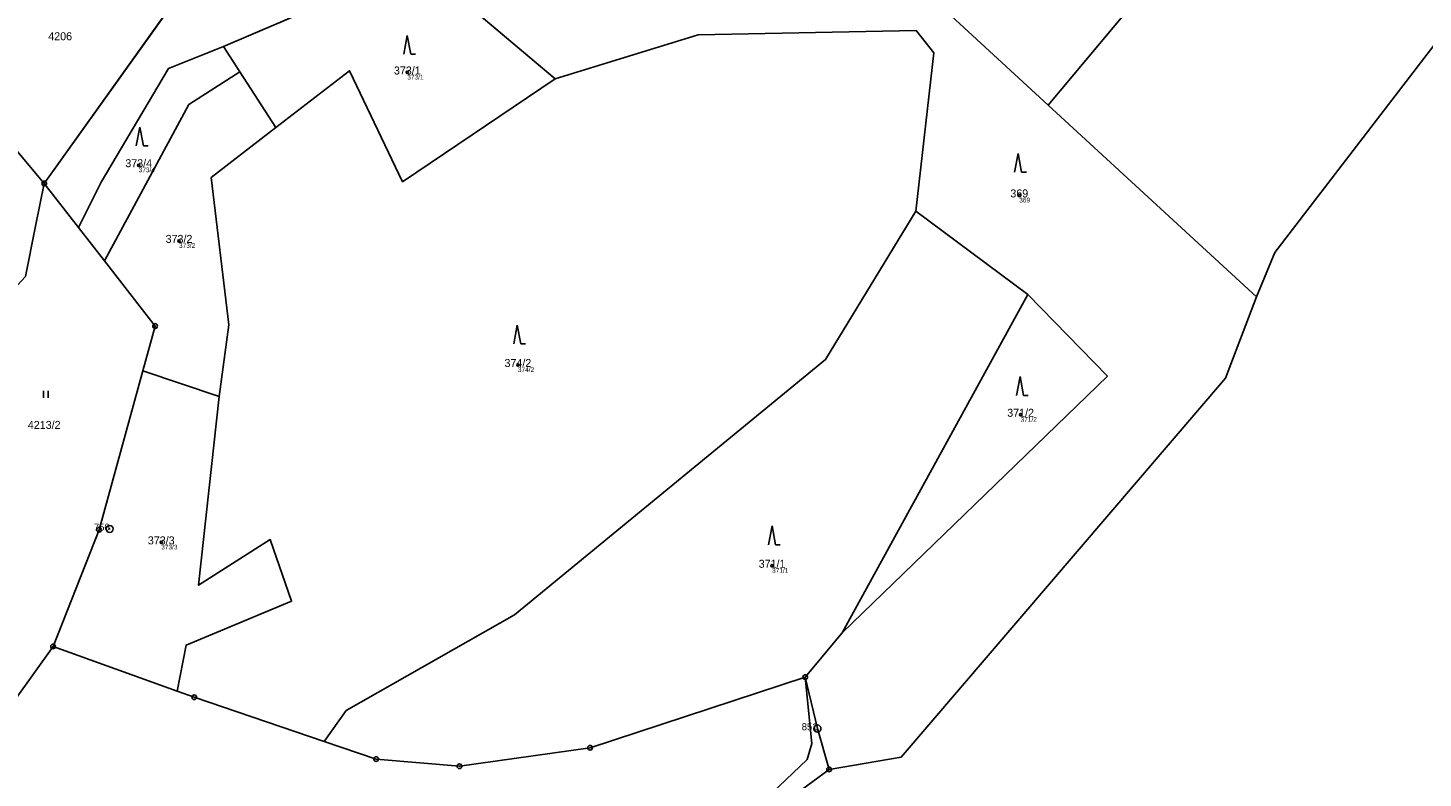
# Model space of a CAD drawing. Extents: x -644096 to -634268, y -1141430 to -1133463.
# Drawn here: x -640189.5 to -639893.1, y -1135908.9 to -1135749.6 of the extents above; entities that cross this region are included whole.
import ezdxf

# ---------------------------------------------------------------- set-up
doc = ezdxf.new("R2010")
doc.units = 0
for name, color, linetype in [('_CIVIL_CONSTRUCTION', 7, 'Continuous'), ('Definiční body', 7, 'Continuous'), ('Polygon ku', 7, 'Continuous'), ('Polygon parcely', 7, 'Continuous'), ('spodek_zarez', 7, 'Continuous'), ('svrsek_osa_sjezdy', 7, 'Continuous'), ('svrsek_osa_VRT', 7, 'Continuous'), ('terminal_VRT', 7, 'Continuous')]:
    doc.layers.add(name, color=color, linetype=linetype)

msp = doc.modelspace()

# ---------------------------------------------------------------- linework, layer by layer
at = {"layer": '_CIVIL_CONSTRUCTION'}
for centre, radius in [((-640186.01, -1135782.63), 0.5), ((-640186.01, -1135782.63), 0.5), ((-640186.01, -1135782.63), 0.0303), ((-640186.01, -1135782.63), 0.0303), ((-640162.46, -1135812.92), 0.5), ((-640162.46, -1135812.92), 0.5), ((-640162.46, -1135812.92), 0.0303), ((-640162.46, -1135812.92), 0.0303), ((-640174.36, -1135856.21), 0.5), ((-640174.36, -1135856.21), 0.5), ((-640174.36, -1135856.21), 0.0303), ((-640174.36, -1135856.21), 0.0303), ((-640172.12, -1135856.02), 0.75), ((-640172.12, -1135856.02), 0.03), ((-640184.14, -1135880.97), 0.5), ((-640184.14, -1135880.97), 0.5), ((-640184.14, -1135880.97), 0.0303), ((-640184.14, -1135880.97), 0.0303), ((-640024.38, -1135887.5), 0.5), ((-640024.38, -1135887.5), 0.5), ((-640024.38, -1135887.5), 0.0303), ((-640024.38, -1135887.5), 0.0303), ((-640154.14, -1135891.78), 0.5), ((-640154.14, -1135891.78), 0.5), ((-640154.14, -1135891.78), 0.0303), ((-640154.14, -1135891.78), 0.0303), ((-640021.78, -1135898.41), 0.75), ((-640021.78, -1135898.41), 0.03), ((-640070.07, -1135902.49), 0.5), ((-640070.07, -1135902.49), 0.5), ((-640070.07, -1135902.49), 0.0303), ((-640070.07, -1135902.49), 0.0303), ((-640115.54, -1135904.91), 0.5), ((-640115.54, -1135904.91), 0.5), ((-640115.54, -1135904.91), 0.0303), ((-640115.54, -1135904.91), 0.0303), ((-640097.83, -1135906.42), 0.5), ((-640097.83, -1135906.42), 0.5), ((-640097.83, -1135906.42), 0.0303), ((-640097.83, -1135906.42), 0.0303), ((-640019.31, -1135907.1), 0.5), ((-640019.31, -1135907.1), 0.5), ((-640019.31, -1135907.1), 0.0303), ((-640019.31, -1135907.1), 0.0303)]:
    msp.add_circle(centre, radius, dxfattribs=at)
at = {"layer": 'Definiční body'}
for centre in [(-640108.9, -1135759.07), (-640165.95, -1135778.77), (-639978.92, -1135785.19), (-640157.39, -1135794.84), (-640085.41, -1135821.2), (-639978.63, -1135831.77), (-640161.17, -1135858.88), (-640031.42, -1135863.84)]:
    msp.add_circle(centre, 0.25, dxfattribs=at)
at = {"layer": 'Polygon ku'}
msp.add_lwpolyline([(-640150.15, -1135732.44), (-640186.01, -1135782.63), (-640178.73, -1135791.99), (-640173.21, -1135799.09), (-640162.46, -1135812.92), (-640165.07, -1135822.43), (-640174.36, -1135856.21), (-640184.14, -1135880.97), (-640157.78, -1135890.47), (-640154.14, -1135891.78), (-640126.59, -1135901.15), (-640115.54, -1135904.91), (-640097.83, -1135906.42), (-640070.07, -1135902.49), (-640024.38, -1135887.5), (-640021.78, -1135898.41), (-640019.31, -1135907.1), (-640036.65, -1135919.83)], dxfattribs=at)
at = {"layer": 'Polygon parcely'}
for points in [[(-640029.05, -1135720.1), (-639994.23, -1135746.26), (-639972.75, -1135766.02), (-639949.08, -1135737.66), (-639982.82, -1135710.31), (-639918.09, -1135624.38), (-639897.04, -1135604.54), (-639930.3, -1135599.43), (-639964.42, -1135612.22), (-639980.69, -1135628.83), (-639993, -1135647.36), (-640010.94, -1135666.6), (-640048.3, -1135695.59)], [(-639924.63, -1135797.28), (-639874.21, -1135731.59), (-639810.43, -1135656.74), (-639831.93, -1135635.07), (-639868.46, -1135616.89), (-639900.67, -1135662.12), (-639915.6, -1135691.73), (-639914.9, -1135705.31), (-639933, -1135710.85), (-639949.08, -1135737.66), (-639972.75, -1135766.02), (-639928.51, -1135806.72)], [(-640036.65, -1135919.83), (-640051.43, -1135936.09), (-640011.39, -1135934.6), (-639999.75, -1135933.24), (-639987.27, -1135930.53), (-639967.01, -1135919.33), (-639934.54, -1135911.37), (-639788.31, -1135915.37), (-639743.86, -1135869.36), (-639713.15, -1135898.41), (-639642.47, -1135778.21), (-639659.03, -1135762.72), (-639735.18, -1135708.71), (-639783.42, -1135679.01), (-639810.43, -1135656.74), (-639874.21, -1135731.59), (-639924.63, -1135797.28), (-639928.51, -1135806.72), (-639935.08, -1135824.02), (-640004.02, -1135904.49), (-640019.31, -1135907.1)], [(-639935.08, -1135824.02), (-639928.51, -1135806.72), (-639972.75, -1135766.02), (-639994.23, -1135746.26), (-640029.05, -1135720.1), (-640048.3, -1135695.59), (-640070.47, -1135701.28), (-640112.34, -1135730.99), (-640106.6, -1135735.84), (-640077.51, -1135760.39), (-640047.15, -1135751.1), (-640000.83, -1135750.18), (-639997.07, -1135754.93), (-640000.89, -1135788.54), (-639977.08, -1135806.2), (-639960.18, -1135823.59), (-640016.5, -1135878.1), (-640024.38, -1135887.5), (-640021.78, -1135898.41), (-640019.31, -1135907.1), (-640004.02, -1135904.49)], [(-640118.89, -1135727.22), (-640121.82, -1135725.53), (-640139.26, -1135715.47), (-640146.68, -1135726.71), (-640147.93, -1135729), (-640150.15, -1135732.44), (-640186.01, -1135782.63), (-640178.73, -1135791.99), (-640173.95, -1135782.38), (-640159.64, -1135758.22), (-640147.92, -1135753.58), (-640106.6, -1135735.84), (-640112.34, -1135730.99)], [(-640136.84, -1135770.76), (-640121.16, -1135758.69), (-640109.9, -1135782.28), (-640077.51, -1135760.39), (-640106.6, -1135735.84), (-640147.92, -1135753.58), (-640144.48, -1135758.91)], [(-640154.14, -1135891.78), (-640126.59, -1135901.15), (-640121.91, -1135894.6), (-640086.14, -1135874.26), (-640020.06, -1135820.06), (-640000.89, -1135788.54), (-639997.07, -1135754.93), (-640000.83, -1135750.18), (-640047.15, -1135751.1), (-640077.51, -1135760.39), (-640109.9, -1135782.28), (-640121.16, -1135758.69), (-640136.84, -1135770.76), (-640150.58, -1135781.39), (-640146.81, -1135812.7), (-640148.87, -1135827.92), (-640153.22, -1135867.97), (-640138, -1135858.27), (-640133.46, -1135871.38), (-640155.88, -1135880.7), (-640157.78, -1135890.47)], [(-640173.95, -1135782.38), (-640178.73, -1135791.99), (-640173.21, -1135799.09), (-640155.3, -1135765.9), (-640144.48, -1135758.91), (-640147.92, -1135753.58), (-640159.64, -1135758.22)], [(-640155.3, -1135765.9), (-640173.21, -1135799.09), (-640162.46, -1135812.92), (-640165.07, -1135822.43), (-640148.87, -1135827.92), (-640146.81, -1135812.7), (-640150.58, -1135781.39), (-640136.84, -1135770.76), (-640144.48, -1135758.91)], [(-640086.14, -1135874.26), (-640121.91, -1135894.6), (-640126.59, -1135901.15), (-640115.54, -1135904.91), (-640097.83, -1135906.42), (-640070.07, -1135902.49), (-640024.38, -1135887.5), (-640016.5, -1135878.1), (-639977.08, -1135806.2), (-640000.89, -1135788.54), (-640020.06, -1135820.06)], [(-640016.5, -1135878.1), (-639960.18, -1135823.59), (-639977.08, -1135806.2)], [(-640138, -1135858.27), (-640153.22, -1135867.97), (-640148.87, -1135827.92), (-640165.07, -1135822.43), (-640174.36, -1135856.21), (-640184.14, -1135880.97), (-640157.78, -1135890.47), (-640155.88, -1135880.7), (-640133.46, -1135871.38)]]:
    msp.add_lwpolyline(points, close=True, dxfattribs=at)
at = {"layer": 'spodek_zarez'}
msp.add_circle((-638683.07, -1137056.85), 1378.08, dxfattribs=at)
at = {"layer": 'svrsek_osa_sjezdy'}
for p, q in [((-640108.9, -1135751.19), (-640109.65, -1135755.19)), ((-640108.15, -1135755.19), (-640108.9, -1135751.19)), ((-640108.15, -1135755.19), (-640107.15, -1135755.19)), ((-640165.71, -1135770.66), (-640166.46, -1135774.66)), ((-640164.96, -1135774.66), (-640165.71, -1135770.66)), ((-640164.96, -1135774.66), (-640163.96, -1135774.66)), ((-639979.16, -1135776.27), (-639979.91, -1135780.27)), ((-639978.41, -1135780.27), (-639979.16, -1135776.27)), ((-639978.41, -1135780.27), (-639977.41, -1135780.27)), ((-640085.53, -1135812.74), (-640086.28, -1135816.74)), ((-640084.78, -1135816.74), (-640085.53, -1135812.74)), ((-640084.78, -1135816.74), (-640083.78, -1135816.74)), ((-639978.74, -1135823.67), (-639979.49, -1135827.67)), ((-639977.99, -1135827.67), (-639978.74, -1135823.67)), ((-640186.2, -1135828.16), (-640186.2, -1135826.66)), ((-640185.2, -1135828.16), (-640185.2, -1135826.66)), ((-639977.99, -1135827.67), (-639976.99, -1135827.67)), ((-640031.42, -1135855.38), (-640032.17, -1135859.38)), ((-640030.67, -1135859.38), (-640031.42, -1135855.38)), ((-640030.67, -1135859.38), (-640029.67, -1135859.38))]:
    msp.add_line(p, q, dxfattribs=at)
at = {"layer": 'terminal_VRT'}
for p, q in [((-640150.15, -1135732.44), (-640186.01, -1135782.63)), ((-640150.15, -1135732.44), (-640186.01, -1135782.63)), ((-640106.6, -1135735.84), (-640147.92, -1135753.58)), ((-640106.6, -1135735.84), (-640077.51, -1135760.39)), ((-639972.75, -1135766.02), (-639949.08, -1135737.66)), ((-640221.1, -1135740.85), (-640186.01, -1135782.63)), ((-640147.92, -1135753.58), (-640144.48, -1135758.91)), ((-640144.48, -1135758.91), (-640136.84, -1135770.76)), ((-639928.51, -1135806.72), (-639972.75, -1135766.02)), ((-640186.01, -1135782.63), (-640178.73, -1135791.99)), ((-640186.01, -1135782.63), (-640178.73, -1135791.99)), ((-640000.89, -1135788.54), (-639977.08, -1135806.2)), ((-640178.73, -1135791.99), (-640173.21, -1135799.09)), ((-640178.73, -1135791.99), (-640173.21, -1135799.09)), ((-640016.5, -1135878.1), (-639977.08, -1135806.2)), ((-640165.07, -1135822.43), (-640174.36, -1135856.21)), ((-640165.07, -1135822.43), (-640174.36, -1135856.21)), ((-640165.07, -1135822.43), (-640148.87, -1135827.92)), ((-640174.36, -1135856.21), (-640184.14, -1135880.97)), ((-640174.36, -1135856.21), (-640184.14, -1135880.97)), ((-640016.5, -1135878.1), (-640024.38, -1135887.5)), ((-640184.14, -1135880.97), (-640192.36, -1135892.49)), ((-640184.14, -1135880.97), (-640157.78, -1135890.47)), ((-640184.14, -1135880.97), (-640157.78, -1135890.47)), ((-640070.07, -1135902.49), (-640024.38, -1135887.5)), ((-640070.07, -1135902.49), (-640024.38, -1135887.5)), ((-640157.78, -1135890.47), (-640154.14, -1135891.78)), ((-640157.78, -1135890.47), (-640154.14, -1135891.78)), ((-640154.14, -1135891.78), (-640126.59, -1135901.15)), ((-640154.14, -1135891.78), (-640126.59, -1135901.15)), ((-640126.59, -1135901.15), (-640115.54, -1135904.91)), ((-640126.59, -1135901.15), (-640115.54, -1135904.91))]:
    msp.add_line(p, q, dxfattribs=at)
for points in [[(-639928.51, -1135806.72), (-639924.63, -1135797.28), (-639874.21, -1135731.59), (-639810.43, -1135656.74)], [(-640048.3, -1135695.59), (-640029.05, -1135720.1), (-639994.23, -1135746.26), (-639972.75, -1135766.02)], [(-640077.51, -1135760.39), (-640047.15, -1135751.1), (-640000.83, -1135750.18), (-639997.07, -1135754.93), (-640000.89, -1135788.54)], [(-640147.92, -1135753.58), (-640159.64, -1135758.22), (-640173.95, -1135782.38), (-640178.73, -1135791.99)], [(-640144.48, -1135758.91), (-640155.3, -1135765.9), (-640173.21, -1135799.09)], [(-640136.84, -1135770.76), (-640121.16, -1135758.69), (-640109.9, -1135782.28), (-640077.51, -1135760.39)], [(-640148.87, -1135827.92), (-640146.81, -1135812.7), (-640150.58, -1135781.39), (-640136.84, -1135770.76)], [(-640217.26, -1135822.91), (-640215.65, -1135822.06), (-640198.37, -1135811.37), (-640190.02, -1135802.4), (-640187.85, -1135791.68), (-640186.01, -1135782.63)], [(-640000.89, -1135788.54), (-640020.06, -1135820.06), (-640086.14, -1135874.26), (-640121.91, -1135894.6), (-640126.59, -1135901.15)], [(-640173.21, -1135799.09), (-640162.46, -1135812.92), (-640165.07, -1135822.43)], [(-640173.21, -1135799.09), (-640162.46, -1135812.92), (-640165.07, -1135822.43)], [(-640019.31, -1135907.1), (-640004.02, -1135904.49), (-639935.08, -1135824.02), (-639928.51, -1135806.72)], [(-639977.08, -1135806.2), (-639960.18, -1135823.59), (-640016.5, -1135878.1)], [(-640157.78, -1135890.47), (-640155.88, -1135880.7), (-640133.46, -1135871.38), (-640138, -1135858.27), (-640153.22, -1135867.97), (-640148.87, -1135827.92)], [(-640113.46, -1135932.64), (-640083.41, -1135930.77), (-640067.34, -1135933.3), (-640056.91, -1135933.8), (-640050.25, -1135930.28), (-640037.48, -1135917.9), (-640023.99, -1135905), (-640022.94, -1135901.61), (-640024.38, -1135887.5)], [(-640024.38, -1135887.5), (-640021.78, -1135898.41), (-640019.31, -1135907.1)], [(-640024.38, -1135887.5), (-640021.78, -1135898.41), (-640019.31, -1135907.1)], [(-640115.54, -1135904.91), (-640097.83, -1135906.42), (-640070.07, -1135902.49)], [(-640115.54, -1135904.91), (-640097.83, -1135906.42), (-640070.07, -1135902.49)], [(-640019.31, -1135907.1), (-640036.65, -1135919.83), (-640051.43, -1135936.09)], [(-640019.31, -1135907.1), (-640036.65, -1135919.83), (-640051.43, -1135936.09)]]:
    msp.add_lwpolyline(points, dxfattribs=at)

# ---------------------------------------------------------------- texts
at = {"layer": '_CIVIL_CONSTRUCTION'}
for s, p in [('750', (-640175.46, -1135856.4)), ('851', (-640025.12, -1135898.78))]:
    msp.add_text(s, height=1.5, dxfattribs=at).set_placement(p)
at = {"layer": 'Definiční body'}
for s, p in [('373/1', (-640108.9, -1135760.56)), ('373/4', (-640165.95, -1135780.26)), ('369', (-639978.92, -1135786.68)), ('373/2', (-640157.39, -1135796.33)), ('374/2', (-640085.41, -1135822.69)), ('371/2', (-639978.63, -1135833.26)), ('373/3', (-640161.17, -1135860.37)), ('371/1', (-640031.42, -1135865.33))]:
    msp.add_text(s, height=1, dxfattribs=at).set_placement(p)
at = {"layer": 'svrsek_osa_VRT'}
for s, p in [('4206', (-640185.16, -1135752.23)), ('373/1', (-640111.74, -1135759.5)), ('373/4', (-640168.79, -1135779.2)), ('369', (-639980.81, -1135785.61)), ('373/2', (-640160.23, -1135795.27)), ('374/2', (-640088.25, -1135821.62)), ('371/2', (-639981.47, -1135832.2)), ('4213/2', (-640189.5, -1135834.78)), ('373/3', (-640164.01, -1135859.3)), ('371/1', (-640034.26, -1135864.27))]:
    msp.add_text(s, height=1.7, dxfattribs=at).set_placement(p)

doc.saveas('drawing.dxf')
